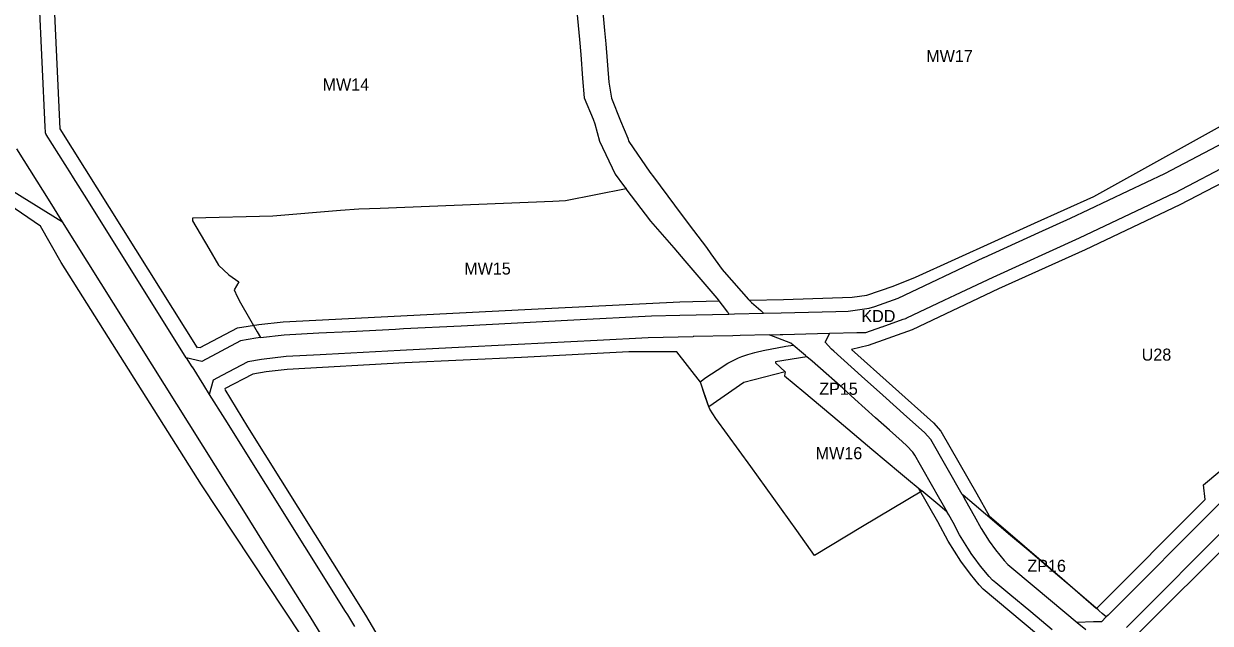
# Model space of a CAD drawing. Extents: x 7428103 to 7431580, y 5545880 to 5549002.
# Drawn here: x 7429340 to 7429887, y 5547655 to 5547931 of the extents above; entities that cross this region are included whole.
import ezdxf

# ---------------------------------------------------------------- set-up
doc = ezdxf.new("R2010")
doc.units = 0
for name, color, linetype in [('CZ_L_linie rozgraniczające tereny o różnym przeznaczeniu oraz różnych warunkach ich zabudowy i zagospodarowania', 7, 'Continuous'), ('CZ_L_maksymalne nieprzekraczalne linie zabudowy', 7, 'Continuous'), ('CZ_L_opisy_linie rozgraniczające tereny o różnym przeznaczeniu oraz różnych warunkach ich zabudowy i zagospodarowania', 7, 'Continuous')]:
    doc.layers.add(name, color=color, linetype=linetype)

msp = doc.modelspace()

# ---------------------------------------------------------------- linework, layer by layer
at = {"layer": 'CZ_L_linie rozgraniczające tereny o różnym przeznaczeniu oraz różnych warunkach ich zabudowy i zagospodarowania'}
for p, q in [((7429350.22, 5547883.45), (7429345.98, 5547976.01)), ((7429594.05, 5547947.07), (7429596.27, 5547923.71)), ((7429606.13, 5547945.39), (7429607.73, 5547927.86)), ((7429596.27, 5547923.71), (7429596.87, 5547916.85)), ((7429607.73, 5547927.86), (7429607.73, 5547927.86)), ((7429607.73, 5547927.86), (7429608.27, 5547921.65)), ((7429608.27, 5547921.65), (7429609.65, 5547904.01)), ((7429596.87, 5547916.85), (7429597.58, 5547905.73)), ((7429597.58, 5547905.73), (7429598.32, 5547896.84)), ((7429609.65, 5547904.01), (7429610.88, 5547896.75)), ((7429598.32, 5547896.84), (7429602.54, 5547887.01)), ((7429610.88, 5547896.75), (7429615.15, 5547886.23)), ((7429602.54, 5547887.01), (7429603.27, 5547884.87)), ((7429615.15, 5547886.23), (7429618.45, 5547878.25)), ((7429350.22, 5547883.36), (7429350.22, 5547883.45)), ((7429350.31, 5547881.25), (7429350.22, 5547883.36)), ((7429350.32, 5547881.09), (7429350.31, 5547881.25)), ((7429350.34, 5547880.93), (7429350.32, 5547881.09)), ((7429350.38, 5547880.77), (7429350.34, 5547880.93)), ((7429350.42, 5547880.61), (7429350.38, 5547880.77)), ((7429350.47, 5547880.46), (7429350.42, 5547880.61)), ((7429350.54, 5547880.31), (7429350.47, 5547880.46)), ((7429350.61, 5547880.16), (7429350.54, 5547880.31)), ((7429350.69, 5547880.03), (7429350.61, 5547880.16)), ((7429359.42, 5547866.1), (7429350.69, 5547880.03)), ((7429603.27, 5547884.87), (7429605.37, 5547876.93)), ((7429605.37, 5547876.93), (7429612.62, 5547861.67)), ((7429618.45, 5547878.25), (7429618.91, 5547876.67)), ((7429618.91, 5547876.67), (7429628.57, 5547862.63)), ((7429865.74, 5547862.05), (7429892.92, 5547876.24)), ((7429352.47, 5547848.91), (7429337.18, 5547873.33)), ((7429362.3, 5547861.5), (7429359.42, 5547866.1)), ((7429870.29, 5547853.14), (7429897.77, 5547867.5)), ((7429362.3, 5547861.49), (7429362.3, 5547861.5)), ((7429362.39, 5547861.36), (7429362.3, 5547861.49)), ((7429362.52, 5547861.18), (7429362.39, 5547861.36)), ((7429370.08, 5547849.09), (7429362.52, 5547861.18)), ((7429612.62, 5547861.67), (7429616.46, 5547856.41)), ((7429628.57, 5547862.63), (7429630.36, 5547860.49)), ((7429630.36, 5547860.49), (7429639.98, 5547847.46)), ((7429848.83, 5547854.03), (7429865.74, 5547862.05)), ((7429335.2, 5547854.01), (7429358.25, 5547839.72)), ((7429617.63, 5547854.9), (7429589.73, 5547849.37)), ((7429616.46, 5547856.41), (7429617.63, 5547854.9)), ((7429629.11, 5547840.1), (7429617.63, 5547854.9)), ((7429826.47, 5547832.35), (7429870.12, 5547853.06)), ((7429830.71, 5547845.43), (7429848.83, 5547854.03)), ((7429870.12, 5547853.06), (7429870.2, 5547853.12)), ((7429870.2, 5547853.12), (7429870.29, 5547853.14)), ((7429354.44, 5547845.81), (7429352.47, 5547848.91)), ((7429415.18, 5547777.16), (7429370.08, 5547849.09)), ((7429583.93, 5547849.14), (7429504.49, 5547845.85)), ((7429589.73, 5547849.37), (7429583.93, 5547849.14)), ((7429639.98, 5547847.46), (7429646.76, 5547838.41)), ((7429354.44, 5547845.8), (7429354.44, 5547845.81)), ((7429354.44, 5547845.81), (7429354.44, 5547845.81)), ((7429358.25, 5547839.72), (7429354.44, 5547845.8)), ((7429418.04, 5547841.5), (7429417.97, 5547840.19)), ((7429454.97, 5547842.43), (7429418.04, 5547841.5)), ((7429486.17, 5547844.95), (7429454.97, 5547842.43)), ((7429494.61, 5547845.64), (7429486.17, 5547844.95)), ((7429504.49, 5547845.85), (7429494.61, 5547845.64)), ((7429822.23, 5547841.41), (7429830.71, 5547845.43)), ((7429434.33, 5547718.37), (7429358.25, 5547839.72)), ((7429417.97, 5547840.19), (7429425.48, 5547827.44)), ((7429639.8, 5547827.85), (7429629.11, 5547840.1)), ((7429646.76, 5547838.41), (7429654.66, 5547827.93)), ((7429807.69, 5547834.82), (7429822.23, 5547841.41)), ((7429782.48, 5547823.39), (7429807.69, 5547834.82)), ((7429786.65, 5547814.3), (7429826.39, 5547832.32)), ((7429826.39, 5547832.32), (7429826.43, 5547832.34)), ((7429826.43, 5547832.34), (7429826.47, 5547832.35)), ((7429425.48, 5547827.44), (7429429.98, 5547819.81)), ((7429644.89, 5547821.75), (7429639.8, 5547827.85)), ((7429654.66, 5547827.93), (7429656.75, 5547825)), ((7429429.98, 5547819.81), (7429434.71, 5547815.4)), ((7429659.54, 5547804.56), (7429644.89, 5547821.75)), ((7429656.75, 5547825), (7429661.98, 5547817.77)), ((7429742.89, 5547804.64), (7429782.41, 5547823.36)), ((7429782.41, 5547823.36), (7429782.45, 5547823.37)), ((7429782.45, 5547823.37), (7429782.48, 5547823.39)), ((7429434.71, 5547815.4), (7429439.35, 5547812.16)), ((7429661.98, 5547817.77), (7429662.78, 5547816.73)), ((7429662.78, 5547816.73), (7429674.05, 5547803.99)), ((7429769.3, 5547806.08), (7429786.65, 5547814.3)), ((7429439.35, 5547812.16), (7429437.25, 5547808.45)), ((7429437.25, 5547808.45), (7429438.55, 5547805.31)), ((7429438.55, 5547805.31), (7429440.2, 5547802.45)), ((7429664.47, 5547798.16), (7429659.54, 5547804.56)), ((7429674.05, 5547803.99), (7429675.47, 5547802.61)), ((7429732.17, 5547800.84), (7429742.89, 5547804.64)), ((7429746.94, 5547795.5), (7429764.16, 5547803.65)), ((7429764.16, 5547803.65), (7429769.3, 5547806.08)), ((7429440.2, 5547802.45), (7429447.83, 5547789.15)), ((7429664.49, 5547798.14), (7429664.47, 5547798.16)), ((7429664.5, 5547798.13), (7429664.49, 5547798.14)), ((7429664.7, 5547797.87), (7429664.5, 5547798.13)), ((7429664.8, 5547797.74), (7429664.7, 5547797.87)), ((7429675.47, 5547802.61), (7429679.73, 5547798.88)), ((7429679.73, 5547798.88), (7429680.92, 5547797.68)), ((7429680.92, 5547797.68), (7429689.14, 5547797.88)), ((7429689.14, 5547797.88), (7429714.18, 5547798.51)), ((7429714.18, 5547798.51), (7429719.88, 5547798.65)), ((7429719.88, 5547798.65), (7429729.63, 5547799.95)), ((7429729.63, 5547799.95), (7429732.17, 5547800.84)), ((7429541.68, 5547791.92), (7429593.59, 5547794.57)), ((7429593.59, 5547794.57), (7429629.33, 5547796.4)), ((7429629.33, 5547796.4), (7429642.34, 5547796.72)), ((7429642.34, 5547796.72), (7429664.98, 5547797.29)), ((7429664.98, 5547797.29), (7429664.8, 5547797.74)), ((7429664.98, 5547797.29), (7429667.65, 5547797.35)), ((7429667.65, 5547797.35), (7429680.92, 5547797.68)), ((7429735.51, 5547791.42), (7429745.29, 5547794.89)), ((7429745.29, 5547794.89), (7429746.47, 5547795.3)), ((7429746.47, 5547795.3), (7429746.57, 5547795.34)), ((7429746.57, 5547795.34), (7429746.73, 5547795.41)), ((7429746.73, 5547795.41), (7429746.9, 5547795.48)), ((7429746.9, 5547795.48), (7429746.91, 5547795.49)), ((7429746.91, 5547795.49), (7429746.92, 5547795.49)), ((7429746.92, 5547795.49), (7429746.94, 5547795.5)), ((7429447.83, 5547789.15), (7429449.39, 5547786.43)), ((7429449.39, 5547786.43), (7429460.3, 5547787.76)), ((7429460.3, 5547787.76), (7429476.24, 5547788.58)), ((7429476.24, 5547788.58), (7429490.49, 5547789.31)), ((7429490.49, 5547789.31), (7429511.43, 5547790.38)), ((7429511.43, 5547790.38), (7429515.14, 5547790.57)), ((7429515.14, 5547790.57), (7429541.68, 5547791.92)), ((7429648.5, 5547786.87), (7429627.88, 5547786.31)), ((7429648.56, 5547786.88), (7429648.5, 5547786.87)), ((7429666.79, 5547787.33), (7429648.56, 5547786.88)), ((7429670.17, 5547787.41), (7429666.79, 5547787.33)), ((7429683.57, 5547787.74), (7429670.17, 5547787.41)), ((7429683.57, 5547787.74), (7429688.66, 5547787.87)), ((7429693.47, 5547783.95), (7429683.57, 5547787.74)), ((7429688.66, 5547787.87), (7429689.91, 5547787.9)), ((7429689.91, 5547787.9), (7429705.77, 5547788.29)), ((7429705.77, 5547788.29), (7429711.31, 5547788.43)), ((7429709.32, 5547784.31), (7429711.41, 5547788.43)), ((7429711.31, 5547788.43), (7429711.41, 5547788.43)), ((7429711.41, 5547788.43), (7429723.92, 5547788.74)), ((7429723.92, 5547788.74), (7429728.11, 5547788.82)), ((7429728.11, 5547788.82), (7429735.49, 5547791.41)), ((7429735.49, 5547791.41), (7429735.5, 5547791.41)), ((7429735.5, 5547791.41), (7429735.51, 5547791.42)), ((7429440.11, 5547784.9), (7429422.36, 5547775.42)), ((7429447.27, 5547786.17), (7429440.11, 5547784.9)), ((7429449.39, 5547786.43), (7429447.27, 5547786.17)), ((7429537.47, 5547781.69), (7429513.65, 5547780.48)), ((7429568, 5547783.25), (7429537.47, 5547781.69)), ((7429604.42, 5547785.12), (7429568, 5547783.25)), ((7429627.88, 5547786.31), (7429604.42, 5547785.12)), ((7429680.76, 5547780.47), (7429691.26, 5547782.51)), ((7429691.26, 5547782.51), (7429694.67, 5547782.97)), ((7429694.67, 5547782.97), (7429693.47, 5547783.95)), ((7429699.38, 5547779.03), (7429694.67, 5547782.97)), ((7429712.22, 5547781.05), (7429709.32, 5547784.31)), ((7429415.18, 5547777.16), (7429417.8, 5547772.99)), ((7429422.36, 5547775.42), (7429415.18, 5547777.16)), ((7429449.82, 5547776.41), (7429443.44, 5547775.34)), ((7429449.83, 5547776.41), (7429449.82, 5547776.41)), ((7429461.16, 5547777.79), (7429449.83, 5547776.41)), ((7429476.75, 5547778.59), (7429461.16, 5547777.79)), ((7429479.58, 5547778.74), (7429476.75, 5547778.59)), ((7429513.65, 5547780.48), (7429479.58, 5547778.74)), ((7429664.58, 5547774.65), (7429669.41, 5547777.1)), ((7429669.41, 5547777.1), (7429671.02, 5547777.73)), ((7429671.02, 5547777.73), (7429673.76, 5547778.67)), ((7429673.76, 5547778.67), (7429677.01, 5547779.57)), ((7429677.01, 5547779.57), (7429677.58, 5547779.73)), ((7429677.58, 5547779.73), (7429680.76, 5547780.47)), ((7429700.85, 5547777.64), (7429686.51, 5547775.27)), ((7429700.25, 5547778.16), (7429699.38, 5547779.03)), ((7429700.85, 5547777.64), (7429700.25, 5547778.16)), ((7429703.32, 5547775.53), (7429700.85, 5547777.64)), ((7429713.26, 5547780.15), (7429712.22, 5547781.05)), ((7429726.08, 5547768.69), (7429713.26, 5547780.15)), ((7429417.8, 5547772.99), (7429417.84, 5547772.92)), ((7429417.84, 5547772.92), (7429423.08, 5547764.56)), ((7429443.44, 5547775.34), (7429431.53, 5547768.98)), ((7429654.45, 5547768.08), (7429659.57, 5547771.4)), ((7429659.57, 5547771.4), (7429664.58, 5547774.65)), ((7429686.51, 5547775.27), (7429686.52, 5547774.76)), ((7429686.52, 5547774.76), (7429690.93, 5547770.73)), ((7429690.93, 5547770.73), (7429690.66, 5547768.83)), ((7429709.86, 5547769.92), (7429703.32, 5547775.53)), ((7429427.57, 5547766.87), (7429425.78, 5547760.26)), ((7429427.58, 5547766.92), (7429427.57, 5547766.87)), ((7429431.53, 5547768.98), (7429427.58, 5547766.92)), ((7429651.71, 5547766.08), (7429654.45, 5547768.08)), ((7429651.86, 5547765.88), (7429651.71, 5547766.08)), ((7429653.96, 5547759.81), (7429651.86, 5547765.88)), ((7429690.66, 5547768.83), (7429699.48, 5547761.53)), ((7429717.39, 5547763.13), (7429709.86, 5547769.92)), ((7429735.9, 5547759.91), (7429726.08, 5547768.69)), ((7429423.08, 5547764.56), (7429423.09, 5547764.55)), ((7429423.09, 5547764.55), (7429425.78, 5547760.26)), ((7429425.78, 5547760.26), (7429432.87, 5547748.95)), ((7429655.33, 5547755.83), (7429653.96, 5547759.81)), ((7429699.48, 5547761.53), (7429715.73, 5547747.75)), ((7429722.98, 5547758.09), (7429717.39, 5547763.13)), ((7429746.99, 5547750), (7429735.9, 5547759.91)), ((7429656.16, 5547753.57), (7429655.33, 5547755.83)), ((7429732.47, 5547749.55), (7429722.98, 5547758.09)), ((7429432.87, 5547748.95), (7429488.38, 5547660.41)), ((7429658.94, 5547749.19), (7429656.16, 5547753.57)), ((7429675.03, 5547727.14), (7429658.94, 5547749.19)), ((7429738.96, 5547743.76), (7429732.47, 5547749.55)), ((7429755.08, 5547742.78), (7429746.99, 5547750)), ((7429715.73, 5547747.75), (7429730.85, 5547735.07)), ((7429744.77, 5547738.58), (7429738.96, 5547743.76)), ((7429746.86, 5547736.57), (7429744.77, 5547738.58)), ((7429757.93, 5547739.54), (7429755.08, 5547742.78)), ((7429772.37, 5547714.26), (7429757.93, 5547739.54)), ((7429730.85, 5547735.07), (7429743.96, 5547724.1)), ((7429749.74, 5547733.7), (7429746.86, 5547736.57)), ((7429750.57, 5547732.26), (7429749.74, 5547733.7)), ((7429753.2, 5547727.66), (7429750.57, 5547732.26)), ((7429696.22, 5547697.56), (7429675.03, 5547727.14)), ((7429759.46, 5547716.69), (7429753.2, 5547727.66)), ((7429743.96, 5547724.1), (7429748.65, 5547720.23)), ((7429441.69, 5547706.65), (7429434.33, 5547718.37)), ((7429753.84, 5547715.81), (7429726.55, 5547699.46)), ((7429748.65, 5547720.23), (7429753.88, 5547715.84)), ((7429753.88, 5547715.84), (7429753.84, 5547715.81)), ((7429762.05, 5547708.98), (7429753.88, 5547715.84)), ((7429760.89, 5547714.2), (7429759.46, 5547716.69)), ((7429763.82, 5547709.09), (7429760.89, 5547714.2)), ((7429772.39, 5547714.24), (7429772.37, 5547714.26)), ((7429772.83, 5547713.86), (7429772.39, 5547714.24)), ((7429772.39, 5547714.24), (7429772.49, 5547714.07)), ((7429772.49, 5547714.07), (7429774.02, 5547711.49)), ((7429777.94, 5547709.54), (7429772.83, 5547713.86)), ((7429774.02, 5547711.49), (7429777.88, 5547704.41)), ((7429450.8, 5547692.12), (7429441.69, 5547706.65)), ((7429765.49, 5547706.06), (7429762.05, 5547708.98)), ((7429765.59, 5547705.98), (7429763.82, 5547709.09)), ((7429766.27, 5547704.88), (7429765.49, 5547706.06)), ((7429765.49, 5547706.06), (7429765.59, 5547705.98)), ((7429768.19, 5547701.35), (7429766.27, 5547704.88)), ((7429794.73, 5547695.34), (7429777.94, 5547709.54)), ((7429890.68, 5547709.85), (7429839.69, 5547658.72)), ((7429726.55, 5547699.46), (7429704.36, 5547686.18)), ((7429771.24, 5547695.56), (7429768.19, 5547701.35)), ((7429777.88, 5547704.41), (7429781.16, 5547698.53)), ((7429848.02, 5547652.92), (7429897.36, 5547702.38)), ((7429704.36, 5547686.18), (7429696.22, 5547697.56)), ((7429775.07, 5547689.43), (7429771.24, 5547695.56)), ((7429781.16, 5547698.53), (7429784.78, 5547692.76)), ((7429802.83, 5547688.5), (7429794.73, 5547695.34)), ((7429470.83, 5547660.15), (7429450.8, 5547692.12)), ((7429776.88, 5547686.58), (7429775.07, 5547689.43)), ((7429784.78, 5547692.76), (7429787.77, 5547688.75)), ((7429787.77, 5547688.75), (7429791.68, 5547683.84)), ((7429817.35, 5547676.22), (7429802.83, 5547688.5)), ((7429777.94, 5547685.18), (7429776.88, 5547686.58)), ((7429780.92, 5547681.24), (7429777.94, 5547685.18)), ((7429791.68, 5547683.84), (7429793.38, 5547681.98)), ((7429784.82, 5547676.42), (7429780.92, 5547681.24)), ((7429793.38, 5547681.98), (7429806.47, 5547671.1)), ((7429786.4, 5547674.78), (7429784.82, 5547676.42)), ((7429787.97, 5547673.47), (7429786.4, 5547674.78)), ((7429794.4, 5547668.12), (7429787.97, 5547673.47)), ((7429821.27, 5547672.91), (7429817.35, 5547676.22)), ((7429835.02, 5547661.09), (7429821.27, 5547672.91)), ((7429803.97, 5547660.13), (7429794.4, 5547668.12)), ((7429806.47, 5547671.1), (7429825.32, 5547655.26)), ((7429470.85, 5547660.13), (7429470.83, 5547660.15)), ((7429472.15, 5547658.01), (7429470.85, 5547660.13)), ((7429483.58, 5547639.4), (7429472.15, 5547658.01)), ((7429488.38, 5547660.41), (7429489.36, 5547658.82)), ((7429489.36, 5547658.82), (7429492.67, 5547653.47)), ((7429813.8, 5547651.89), (7429803.97, 5547660.13)), ((7429835.46, 5547660.7), (7429835.02, 5547661.09)), ((7429836.89, 5547659.47), (7429835.46, 5547660.7)), ((7429838.77, 5547657.81), (7429836.57, 5547655.64)), ((7429838.77, 5547657.81), (7429836.89, 5547659.47)), ((7429839.67, 5547658.71), (7429838.77, 5547657.81)), ((7429839.69, 5547658.72), (7429839.67, 5547658.71)), ((7429832.92, 5547655.55), (7429825.32, 5547655.26)), ((7429825.32, 5547655.26), (7429829.31, 5547651.99)), ((7429836.57, 5547655.64), (7429832.92, 5547655.55))]:
    msp.add_line(p, q, dxfattribs=at)
at = {"layer": 'CZ_L_maksymalne nieprzekraczalne linie zabudowy'}
for points in [[(7429398.06, 5547969.24), (7429397.95, 5547968.51), (7429398.7, 5547953.99), (7429376.08, 5547953.52), (7429375.68, 5547969.6), (7429381.37, 5547982.15), (7429379.33, 5548008.77), (7429372.88, 5548011.31), (7429369.61, 5548012.02), (7429358.71, 5548015.17), (7429358.22, 5548014.9), (7429353.84, 5548003.28), (7429352.52, 5547978.68), (7429357.02, 5547882.63), (7429420.25, 5547781.76)], [(7429940.23, 5547899.05), (7429929.89, 5547888.09), (7429912.18, 5547870), (7429910.54, 5547868.67), (7429900.64, 5547862.22), (7429872.69, 5547847.64), (7429828.99, 5547826.91), (7429789.13, 5547808.84), (7429749.42, 5547790.03), (7429729.2, 5547782.84), (7429721.46, 5547780.97), (7429759.14, 5547747.2), (7429762.53, 5547743.39), (7429779.19, 5547714.54), (7429784.8, 5547704.31), (7429818.52, 5547675.48), (7429834.18, 5547661.81)], [(7429805.73, 5547839.2), (7429832.96, 5547851.34), (7429903.86, 5547890.63)], [(7429350.68, 5547408.98), (7429368.07, 5547412.95), (7429386.29, 5547418.49), (7429460.25, 5547439.49), (7429584.94, 5547477.06), (7429585.5, 5547479.83), (7429495.31, 5547607.21), (7429483.29, 5547626.42), (7429422.21, 5547718.65), (7429357.55, 5547821.09), (7429348.01, 5547837.72), (7429327.54, 5547851.7), (7429222.85, 5547846.55)], [(7429750.85, 5547814.28), (7429805.72, 5547839.2)], [(7429674.65, 5547803.63), (7429690.22, 5547803.98), (7429721.74, 5547805.07), (7429728.5, 5547805.91), (7429740.6, 5547810.2), (7429750.92, 5547814.28)], [(7429420.49, 5547782.07), (7429421.6, 5547781.82), (7429438.71, 5547790.96), (7429448.52, 5547792.51), (7429459.82, 5547793.74), (7429570.98, 5547799.42), (7429642.36, 5547802.89), (7429660.5, 5547803.31)], [(7429640.98, 5547779.83), (7429618.95, 5547779.88), (7429569.59, 5547777.33), (7429515.86, 5547774.81), (7429461.65, 5547771.76), (7429451.98, 5547770.71), (7429445.78, 5547769.59), (7429432.82, 5547762.86)], [(7429655.8, 5547754.55), (7429651.86, 5547765.88), (7429641.01, 5547779.83)], [(7429690.93, 5547770.73), (7429671.95, 5547765.75), (7429655.8, 5547754.55)], [(7429432.98, 5547762.57), (7429443.33, 5547745.41), (7429497.66, 5547658.67), (7429516.16, 5547627.33), (7429593.82, 5547518.3), (7429616.89, 5547485.09), (7429649.28, 5547495.66), (7429697.79, 5547521.36), (7429709.74, 5547525.83), (7429768.93, 5547549.39), (7429774.37, 5547552.18), (7429874.72, 5547592.88)], [(7429834.21, 5547661.77), (7429884.22, 5547711.87), (7429883.54, 5547718.65), (7429905.23, 5547736.82), (7429918.38, 5547708.67), (7429907.44, 5547696.52), (7429900, 5547696.54), (7429850.84, 5547647.53)], [(7429874.37, 5547592.84), (7429850.06, 5547613.69), (7429782.09, 5547670.61), (7429780.21, 5547672.58), (7429776.25, 5547677.47), (7429771.72, 5547683.52), (7429765.98, 5547692.69), (7429761.23, 5547701.6), (7429752.32, 5547717.09)]]:
    msp.add_lwpolyline(points, dxfattribs=at)

# ---------------------------------------------------------------- texts
at = {"layer": 'CZ_L_opisy_linie rozgraniczające tereny o różnym przeznaczeniu oraz różnych warunkach ich zabudowy i zagospodarowania'}
for s, p in [('MW17', (7429755.87, 5547913.29)), ('MW14', (7429477.94, 5547900.21)), ('MW15', (7429543.14, 5547815.47)), ('KDD', (7429726.01, 5547793.59)), ('U28', (7429855.07, 5547775.84)), ('ZP15', (7429706.61, 5547760.1)), ('MW16', (7429704.96, 5547730.47)), ('ZP16', (7429802.44, 5547678.6))]:
    msp.add_text(s, height=5.549, dxfattribs=at).set_placement(p)

doc.saveas('drawing.dxf')
